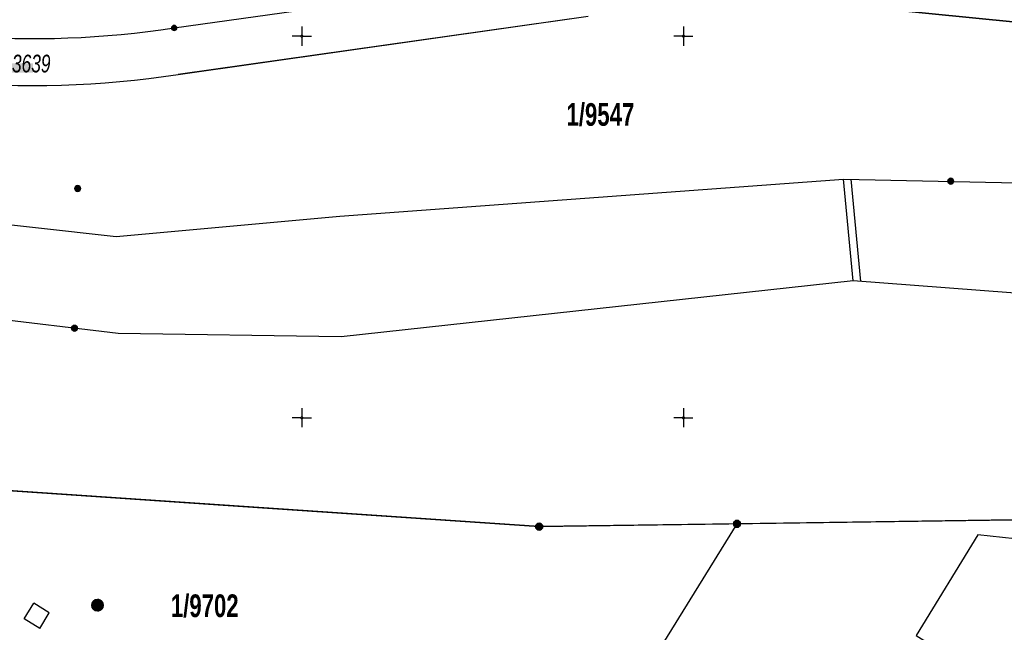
# Model space of a CAD drawing. Header units: metres. Extents: x 2695560 to 2696939, y 1260491 to 1262050.
# Tile 890 of 1005: x 2696282 to 2696347, y 1261761 to 1261801. Entities that reach past the tile are written whole.
import ezdxf

# ---------------------------------------------------------------- set-up
doc = ezdxf.new("R2010")
doc.units = ezdxf.units.M
doc.linetypes.add('AUSGEZOGEN', pattern=[0])
for name, color, linetype in [('XR$1$AV_Grenzpunkte', 7, 'AUSGEZOGEN'), ('XR$1$AV_Grundstück-Nr.', 7, 'AUSGEZOGEN'), ('XR$1$AV_Koordinatennetzpunkte', 7, 'AUSGEZOGEN'), ('XR$1$AV_Lagefixpunkt-Nr.', 7, 'AUSGEZOGEN'), ('XR$1$AV_Linien (BB)', 7, 'AUSGEZOGEN'), ('XR$1$AV_Linien (EO)', 7, 'AUSGEZOGEN'), ('XR$1$AV_Waldflächen', 7, 'AUSGEZOGEN'), ('XR$1$AW_LK_Schachtdeckel', 24, 'AUSGEZOGEN'), ('XR$1$AW_LK_Vorflutereinlauf', 24, 'AUSGEZOGEN'), ('XR$1$Liegenschaftsgrenzen', 7, 'AUSGEZOGEN'), ('XR$1$PFAV', 255, 'AUSGEZOGEN'), ('XR$1$PFAW', 255, 'AUSGEZOGEN'), ('XR$1$RP_Abstandslinie', 7, 'AUSGEZOGEN')]:
    doc.layers.add(name, color=color, linetype=linetype)
doc.styles.add('ARIAL', font='arial.ttf')
pattern_1 = [(0, (2725855, 1291000), (15000, 15000), [15000, -15000]), (90, (2725855, 1291000), (-15000, 15000), [15000, -15000])]

# ---------------------------------------------------------------- blocks, each defined once
blk = doc.blocks.new('COMPLEXOBJECT_430')
at = {"layer": 'XR$1$AV_Linien (BB)', "color": 7, "linetype": 'AUSGEZOGEN', "transparency": 33554687}
for p, q in [((6338.215, 11801.759), (6346.801, 11800.923)), ((6291.887, 11797.491), (6318.762, 11801.297))]:
    blk.add_line(p, q, dxfattribs=at)
blk.add_arc((6282.177, 11861.637), 64.876, 251.53854, 278.60763, dxfattribs=at)
blk = doc.blocks.new('COMPLEXOBJECT_1219')
at = {"layer": 'XR$1$Liegenschaftsgrenzen', "color": 7, "linetype": 'AUSGEZOGEN', "transparency": 33554687}
blk.add_line((6291.632, 11800.537), (6318.07, 11804.254), dxfattribs=at)
blk.add_arc((6282.254, 11862.823), 62.988, 253.14147, 278.56211, dxfattribs=at)
blk = doc.blocks.new('BAV15')
at = {"layer": 'XR$1$PFAV', "transparency": 33554687}
blk.add_hatch(color=7, dxfattribs=at).paths.add_polyline_path([(0.5, 0), (0.49, 0.1), (0.46, 0.2), (0.41, 0.29), (0.34, 0.36), (0.26, 0.42), (0.17, 0.47), (0.08, 0.49), (-0.03, 0.5), (-0.13, 0.48), (-0.22, 0.45), (-0.31, 0.4), (-0.38, 0.33), (-0.44, 0.24), (-0.48, 0.15), (-0.5, 0.05), (-0.5, -0.05), (-0.48, -0.15), (-0.44, -0.24), (-0.38, -0.33), (-0.31, -0.4), (-0.22, -0.45), (-0.13, -0.48), (-0.03, -0.5), (0.08, -0.49), (0.17, -0.47), (0.26, -0.42), (0.34, -0.36), (0.41, -0.29), (0.46, -0.2), (0.49, -0.1)])
at = {"color": 7, "transparency": 33554687}
for start, end in [(90, 270), (270, 90)]:
    blk.add_arc((0, 0), 0.5, start, end, dxfattribs=at)
at = {"layer": 'XR$1$PFAV', "transparency": 33554687}
blk.add_circle((0, 0), 0.5, dxfattribs=at)
blk = doc.blocks.new('BAV2041')
at = {"color": 7, "transparency": 33554687}
for p, q in [((-0.05, 0), (-0.5, 0)), ((0, 0.5), (0, 0.05)), ((0.05, 0), (0.5, 0)), ((0, -0.05), (0, -0.5))]:
    blk.add_line(p, q, dxfattribs=at)
blk.add_circle((0, 0), 0.05, dxfattribs=at)
for start, end in [(90, 270), (270, 90)]:
    blk.add_arc((0, 0), 0.05, start, end, dxfattribs=at)
blk = doc.blocks.new('BAW2081')
at = {"layer": 'XR$1$PFAW', "transparency": 33554687}
blk.add_hatch(color=7, dxfattribs=at).paths.add_polyline_path([(0.5, 0), (0.49, 0.1), (0.46, 0.2), (0.41, 0.29), (0.34, 0.36), (0.26, 0.42), (0.17, 0.47), (0.08, 0.49), (-0.03, 0.5), (-0.13, 0.48), (-0.22, 0.45), (-0.31, 0.4), (-0.38, 0.33), (-0.44, 0.24), (-0.48, 0.15), (-0.5, 0.05), (-0.5, -0.05), (-0.48, -0.15), (-0.44, -0.24), (-0.38, -0.33), (-0.31, -0.4), (-0.22, -0.45), (-0.13, -0.48), (-0.03, -0.5), (0.08, -0.49), (0.17, -0.47), (0.26, -0.42), (0.34, -0.36), (0.41, -0.29), (0.46, -0.2), (0.49, -0.1)])
at = {"transparency": 33554687}
blk.add_line((-0.43, -0.25), (0, 0), dxfattribs=at)
blk.add_lwpolyline([(0, 0.5), (0, 0), (0.43, -0.25)], dxfattribs=at)
for start, end in [(90, 180), (180, 270), (0, 90), (270, 0)]:
    blk.add_arc((0, 0), 0.5, start, end, dxfattribs=at)
at = {"layer": 'XR$1$PFAW', "transparency": 33554687}
blk.add_circle((0, 0), 0.5, dxfattribs=at)
blk = doc.blocks.new('BAW2082')
at = {"layer": 'XR$1$PFAW', "transparency": 33554687}
blk.add_hatch(color=7, dxfattribs=at).paths.add_polyline_path([(0.509, -0.003), (0.499, 0.098), (0.469, 0.194), (0.42, 0.283), (0.354, 0.359), (0.274, 0.421), (0.183, 0.466), (0.085, 0.491), (-0.016, 0.496), (-0.116, 0.481), (-0.211, 0.446), (-0.297, 0.392), (-0.37, 0.323), (-0.428, 0.24), (-0.468, 0.147), (-0.488, 0.047), (-0.488, -0.054), (-0.468, -0.153), (-0.428, -0.246), (-0.37, -0.329), (-0.297, -0.398), (-0.211, -0.452), (-0.116, -0.487), (-0.016, -0.502), (0.085, -0.497), (0.183, -0.472), (0.274, -0.427), (0.354, -0.366), (0.42, -0.289), (0.469, -0.2), (0.499, -0.104)])
at = {"transparency": 33554687}
for start, end in [(91.19481, 268.80519), (268.80519, 91.19481)]:
    blk.add_arc((0.01, 0), 0.5, start, end, dxfattribs=at)
at = {"layer": 'XR$1$PFAW', "transparency": 33554687}
blk.add_circle((0.009, -0.003), 0.5, dxfattribs=at)
blk = doc.blocks.new('COMPLEXOBJECT_2824')
at = {"layer": 'XR$1$RP_Abstandslinie', "color": 7, "linetype": 'AUSGEZOGEN', "transparency": 33554687}
blk.add_line((6318.762, 11801.296), (6291.887, 11797.491), dxfattribs=at)
blk.add_lwpolyline([(6236.592, 11778.146), (6266.222, 11771.218), (6315.552, 11767.865), (6349.71, 11768.352), (6373.012, 11752.963), (6389.051, 11726.98), (6404.24, 11718.92), (6407.67, 11724.74), (6416.409, 11739.451), (6416.529, 11741.621), (6412.226, 11746.271), (6399.103, 11765.344), (6389.689, 11775.241), (6378.101, 11785.971), (6346.801, 11800.923), (6338.215, 11801.759)], dxfattribs=at)
blk.add_arc((6282.174, 11861.601), 64.841, 251.53112, 278.61504, dxfattribs=at)

msp = doc.modelspace()

# ---------------------------------------------------------------- hatches: boundary and pattern name
at = {"transparency": 33554687}
msp.add_hatch(color=7, dxfattribs=at).paths.add_polyline_path([(2696279.444, 1261798.019), (2696279.444, 1261797.416), (2696283.349, 1261797.416), (2696283.349, 1261798.019)])
at = {"layer": 'XR$1$AV_Waldflächen', "transparency": 33554687}
h = msp.add_hatch(dxfattribs=at)
h.set_pattern_fill('MUSTER', scale=15000, style=0, pattern_type=2)
h.set_pattern_definition(pattern_1)
h.paths.add_polyline_path([(2696417.379, 1261739.261), (2696417.499, 1261741.431), (2696413.196, 1261746.081), (2696400.073, 1261765.154), (2696390.659, 1261775.051), (2696379.071, 1261785.781), (2696347.771, 1261800.733), (2696339.185, 1261801.569), (2696338.558, 1261801.624), (2696337.931, 1261801.675), (2696337.304, 1261801.72), (2696336.676, 1261801.762), (2696336.048, 1261801.798), (2696335.42, 1261801.83), (2696334.791, 1261801.857), (2696334.163, 1261801.88), (2696333.534, 1261801.897), (2696332.905, 1261801.91), (2696332.276, 1261801.919), (2696331.647, 1261801.923), (2696331.018, 1261801.922), (2696330.389, 1261801.916), (2696329.76, 1261801.906), (2696329.131, 1261801.891), (2696328.502, 1261801.871), (2696327.873, 1261801.847), (2696327.245, 1261801.818), (2696326.617, 1261801.784), (2696325.989, 1261801.746), (2696325.361, 1261801.703), (2696324.734, 1261801.656), (2696324.107, 1261801.603), (2696323.481, 1261801.546), (2696322.854, 1261801.485), (2696322.229, 1261801.418), (2696321.604, 1261801.348), (2696320.979, 1261801.272), (2696320.355, 1261801.192), (2696319.732, 1261801.107), (2696292.857, 1261797.301), (2696291.878, 1261797.16), (2696290.898, 1261797.035), (2696289.915, 1261796.924), (2696288.931, 1261796.829), (2696287.946, 1261796.748), (2696286.959, 1261796.682), (2696285.972, 1261796.632), (2696284.984, 1261796.596), (2696283.995, 1261796.576), (2696283.006, 1261796.57), (2696282.018, 1261796.58), (2696281.029, 1261796.605), (2696280.041, 1261796.645), (2696279.054, 1261796.7), (2696278.068, 1261796.769), (2696277.083, 1261796.854), (2696276.099, 1261796.954), (2696275.117, 1261797.069), (2696274.137, 1261797.199), (2696273.159, 1261797.344), (2696272.183, 1261797.503), (2696271.21, 1261797.678), (2696270.24, 1261797.867), (2696269.272, 1261798.071), (2696268.308, 1261798.29), (2696267.347, 1261798.524), (2696266.39, 1261798.772), (2696265.437, 1261799.034), (2696264.488, 1261799.311), (2696263.543, 1261799.603), (2696262.603, 1261799.909), (2696183.472, 1261826.283), (2696166.928, 1261830.638), (2696165.687, 1261830.964), (2696165.652, 1261830.967), (2696165.617, 1261830.969), (2696165.582, 1261830.969), (2696165.546, 1261830.967), (2696165.511, 1261830.964), (2696165.477, 1261830.959), (2696165.442, 1261830.952), (2696165.408, 1261830.944), (2696165.374, 1261830.934), (2696165.341, 1261830.922), (2696165.308, 1261830.909), (2696165.276, 1261830.894), (2696165.245, 1261830.878), (2696165.215, 1261830.86), (2696165.185, 1261830.841), (2696165.156, 1261830.82), (2696165.129, 1261830.798), (2696165.102, 1261830.775), (2696165.077, 1261830.751), (2696165.053, 1261830.725), (2696165.03, 1261830.698), (2696165.009, 1261830.67), (2696164.989, 1261830.641), (2696164.97, 1261830.612), (2696164.952, 1261830.581), (2696164.937, 1261830.55), (2696164.922, 1261830.517), (2696164.91, 1261830.485), (2696164.898, 1261830.451), (2696164.889, 1261830.417), (2696164.881, 1261830.383), (2696163.008, 1261821.127), (2696207.017, 1261809.602), (2696247.41, 1261796.642), (2696249.164, 1261796.088), (2696253.434, 1261794.73), (2696273.313, 1261788.406), (2696288.792, 1261786.678), (2696303.455, 1261788.02), (2696336.457, 1261790.442), (2696350.947, 1261790.143), (2696363.665, 1261786.194), (2696374.532, 1261779.718), (2696387.766, 1261765.926), (2696394.839, 1261755.811), (2696403.303, 1261739.636), (2696405.65, 1261736.691), (2696412.262, 1261731.081), (2696415.801, 1261737.014), (2696415.98, 1261736.906)], flags=0)
h = msp.add_hatch(dxfattribs=at)
h.set_pattern_fill('MUSTER', scale=15000, style=0, pattern_type=2)
h.set_pattern_definition(pattern_1)
h.paths.add_polyline_path([(2696170.78, 1261789.208), (2696172.069, 1261792.085), (2696175.722, 1261800.239), (2696189.058, 1261795.434), (2696203.28, 1261790.309), (2696237.562, 1261777.956), (2696267.192, 1261771.028), (2696297.097, 1261768.995), (2696316.522, 1261767.675), (2696350.68, 1261768.162), (2696370.523, 1261755.058), (2696373.982, 1261752.773), (2696390.021, 1261726.79), (2696405.21, 1261718.73), (2696405.594, 1261719.381), (2696405.364, 1261719.518), (2696408.591, 1261724.928), (2696400.781, 1261733.112), (2696389.528, 1261752.551), (2696383.47, 1261761.804), (2696369.926, 1261774.685), (2696360.14, 1261779.969), (2696349.441, 1261782.831), (2696337.092, 1261783.774), (2696303.545, 1261780.118), (2696288.924, 1261780.333), (2696271.399, 1261782.436), (2696245.838, 1261790.697), (2696231.101, 1261795.428), (2696205.16, 1261803.822), (2696161.744, 1261814.888), (2696160.221, 1261807.367), (2696165.79, 1261795.28), (2696166.98, 1261791.56)], flags=0)

# ---------------------------------------------------------------- linework, layer by layer
at = {"layer": 'XR$1$AV_Linien (BB)', "color": 7, "linetype": 'AUSGEZOGEN', "transparency": 33554687}
for points in [[(2696163.008, 1261821.127), (2696207.017, 1261809.602), (2696247.41, 1261796.642), (2696249.164, 1261796.088), (2696253.434, 1261794.73), (2696273.313, 1261788.406), (2696288.792, 1261786.678), (2696303.455, 1261788.02), (2696336.457, 1261790.442), (2696350.947, 1261790.143), (2696363.665, 1261786.194), (2696374.532, 1261779.718), (2696387.766, 1261765.926), (2696394.839, 1261755.811), (2696403.303, 1261739.636), (2696405.65, 1261736.691), (2696412.262, 1261731.081)], [(2696408.591, 1261724.928), (2696400.781, 1261733.112), (2696389.528, 1261752.551), (2696383.47, 1261761.804), (2696369.926, 1261774.685), (2696360.14, 1261779.969), (2696349.441, 1261782.831), (2696337.092, 1261783.774), (2696303.545, 1261780.118), (2696288.924, 1261780.333), (2696271.399, 1261782.436), (2696245.838, 1261790.697), (2696231.101, 1261795.428), (2696205.16, 1261803.822), (2696161.744, 1261814.888)], [(2696203.28, 1261790.309), (2696237.562, 1261777.956), (2696267.192, 1261771.028), (2696297.097, 1261768.995)], [(2696297.097, 1261768.995), (2696316.522, 1261767.675), (2696350.68, 1261768.162), (2696370.523, 1261755.058)]]:
    msp.add_lwpolyline(points, dxfattribs=at)
msp.add_lwpolyline([(2696363.879, 1261746.45), (2696369.308, 1261755.201), (2696350.926, 1261766.524), (2696345.27, 1261767.144), (2696341.236, 1261760.544), (2696363.879, 1261746.45)], close=True, dxfattribs=at)
at = {"layer": 'XR$1$AV_Linien (EO)', "color": 7, "linetype": 'AUSGEZOGEN', "transparency": 33554687}
for p, q in [((2696337.092, 1261783.774), (2696336.457, 1261790.442)), ((2696337.598, 1261783.735), (2696336.96, 1261790.432))]:
    msp.add_line(p, q, dxfattribs=at)
for points in [[(2696283.794, 1261761.001), (2696282.767, 1261761.64), (2696283.406, 1261762.667)], [(2696283.794, 1261761.001), (2696284.421, 1261762.032), (2696283.406, 1261762.667)]]:
    msp.add_lwpolyline(points, dxfattribs=at)
at = {"layer": 'XR$1$Liegenschaftsgrenzen', "color": 7, "linetype": 'AUSGEZOGEN', "transparency": 33554687}
msp.add_line((2696296.142, 1261714.001), (2696329.487, 1261767.86), dxfattribs=at)
for points in [[(2696329.487, 1261767.86), (2696316.522, 1261767.675), (2696267.192, 1261771.028), (2696237.562, 1261777.956), (2696177.521, 1261799.591), (2696170.78, 1261789.208)], [(2696370.523, 1261755.058), (2696350.68, 1261768.162), (2696329.487, 1261767.86)]]:
    msp.add_lwpolyline(points, dxfattribs=at)

# ---------------------------------------------------------------- block references
at = {"layer": 'XR$1$AV_Grenzpunkte', "color": 7, "linetype": 'AUSGEZOGEN', "lineweight": -3, "transparency": 33554687}
for p, xscale, yscale in [((2696292.602, 1261800.347), 0.3249999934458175, 0.3249999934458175), ((2696316.522, 1261767.675), 0.4549999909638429, 0.4549999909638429), ((2696329.487, 1261767.86), 0.4549999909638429, 0.4549999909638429)]:
    msp.add_blockref('BAV15', p, dxfattribs=dict(at, xscale=xscale, yscale=yscale))
at = {"layer": 'XR$1$AV_Koordinatennetzpunkte', "color": 7, "linetype": 'AUSGEZOGEN', "lineweight": -3, "transparency": 33554687, "xscale": 1.25, "yscale": 1.25}
for p in [(2696300.97, 1261799.81), (2696325.97, 1261799.81), (2696300.97, 1261774.81), (2696325.97, 1261774.81)]:
    msp.add_blockref('BAV2041', p, dxfattribs=at)
at = {"layer": 'XR$1$AV_Linien (BB)', "color": 7, "linetype": 'AUSGEZOGEN', "lineweight": -3, "transparency": 33554687}
msp.add_blockref('COMPLEXOBJECT_430', (2690000.97, 1249999.81), dxfattribs=at)
at = {"layer": 'XR$1$AW_LK_Schachtdeckel', "color": 24, "linetype": 'AUSGEZOGEN', "lineweight": -3, "transparency": 33554687, "xscale": 0.7499999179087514, "yscale": 0.7499999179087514}
msp.add_blockref('BAW2082', (2696287.572, 1261762.529), dxfattribs=at)
at = {"layer": 'XR$1$AW_LK_Vorflutereinlauf', "color": 24, "linetype": 'AUSGEZOGEN', "lineweight": -3, "transparency": 33554687, "xscale": 0.3749999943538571, "yscale": 0.3749999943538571}
for p in [(2696343.49, 1261790.31), (2696286.279, 1261789.829), (2696286.063, 1261780.676)]:
    msp.add_blockref('BAW2081', p, dxfattribs=at)
at = {"layer": 'XR$1$Liegenschaftsgrenzen', "color": 7, "linetype": 'AUSGEZOGEN', "lineweight": -3, "transparency": 33554687}
msp.add_blockref('COMPLEXOBJECT_1219', (2690000.97, 1249999.81), dxfattribs=at)
at = {"layer": 'XR$1$RP_Abstandslinie', "color": 7, "linetype": 'AUSGEZOGEN', "lineweight": -3, "transparency": 33554687}
msp.add_blockref('COMPLEXOBJECT_2824', (2690000.97, 1249999.81), dxfattribs=at)

# ---------------------------------------------------------------- texts
at = {"layer": 'XR$1$AV_Grundstück-Nr.', "color": 7, "transparency": 33554687, "char_height": 1.48491, "width": 4.98214, "attachment_point": 5, "style": 'ARIAL'}
for s, insert in [('\\A1;{\\fArial|i0|b1;\\H1.484908;\\W0.700000;\\C7;1/9547}\\P', (2696320.534, 1261794.657)), ('\\A1;{\\fArial|i0|b1;\\H1.484908;\\W0.700000;\\C7;1/9702}\\P', (2696294.607, 1261762.472))]:
    msp.add_mtext(s, dxfattribs=dict(at, insert=insert))
at = {"layer": 'XR$1$AV_Lagefixpunkt-Nr.', "color": 7, "transparency": 33554687, "insert": (2696279.444, 1261797.416), "char_height": 1.1621, "width": 5.50234, "attachment_point": 7, "style": 'ARIAL'}
msp.add_mtext('\\A1;{\\fArial|i1|b0;\\H1.162102;\\W0.700000;\\C7;20103639}\\P', dxfattribs=at)

doc.saveas('drawing.dxf')
